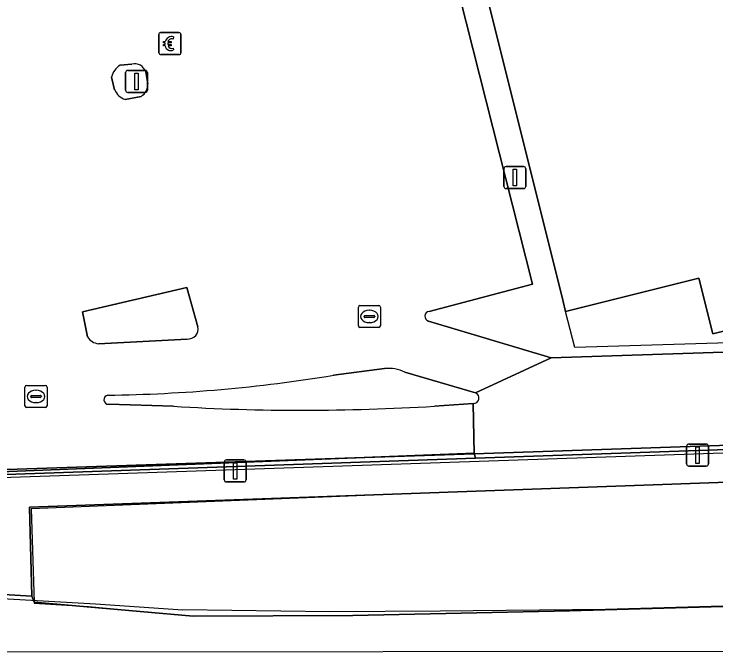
# Model space of a CAD drawing. Extents: x 160806 to 161707, y 383696 to 384148.
# Drawn here: x 160924.43 to 160956.33, y 383695.85 to 383724.83 of the extents above; entities that cross this region are included whole.
import ezdxf

# ---------------------------------------------------------------- set-up
doc = ezdxf.new("R2010")
doc.units = 0
for name, color, linetype in [('IMGEO_Betaalautomaat', 7, 'Continuous'), ('IMGEO_Dek', 7, 'Continuous'), ('IMGEO_Geluidsscherm', 7, 'Continuous'), ('IMGEO_Groenvoorziening', 7, 'Continuous'), ('IMGEO_Hek', 7, 'Continuous'), ('IMGEO_Lichtmast', 7, 'Continuous'), ('IMGEO_Muur', 7, 'Continuous'), ('IMGEO_Pand', 7, 'Continuous'), ('IMGEO_Parkeervlak_gesloten', 7, 'Continuous'), ('IMGEO_Parkeervlak_open', 7, 'Continuous'), ('IMGEO_Rijbaan_lokaal_gesloten', 7, 'Continuous'), ('IMGEO_Rioolput', 7, 'Continuous'), ('IMGEO_Spoorbaan_halfverhard', 7, 'Continuous'), ('IMGEO_Struiken', 7, 'Continuous'), ('IMGEO_Verkeerseiland_gesloten', 7, 'Continuous'), ('IMGEO_Voetpad_gesloten', 7, 'Continuous')]:
    doc.layers.add(name, color=color, linetype=linetype)

msp = doc.modelspace()

# ---------------------------------------------------------------- linework, layer by layer
at = {"layer": 'IMGEO_Betaalautomaat'}
for p, q in [((160931.009, 383723.06), (160931.009, 383723.901)), ((160931.009, 383723.901), (160931.009, 383723.06)), ((160931.084, 383723.984), (160931.925, 383723.984)), ((160931.925, 383723.984), (160931.084, 383723.984)), ((160931.671, 383723.789), (160931.654, 383723.689)), ((160932.008, 383723.91), (160932.008, 383723.069)), ((160932.008, 383723.069), (160932.008, 383723.91)), ((160931.292, 383723.448), (160931.292, 383723.516)), ((160931.413, 383723.516), (160931.413, 383723.448)), ((160931.658, 383723.283), (160931.68, 383723.196)), ((160931.934, 383722.985), (160931.093, 383722.985)), ((160931.093, 383722.985), (160931.934, 383722.985))]:
    msp.add_line(p, q, dxfattribs=at)
for points in [[(160931.292, 383723.516), (160931.223, 383723.516), (160931.223, 383723.585), (160931.302, 383723.585)], [(160931.297, 383723.379), (160931.223, 383723.379), (160931.223, 383723.448), (160931.292, 383723.448)], [(160931.424, 383723.585), (160931.571, 383723.585), (160931.571, 383723.516), (160931.413, 383723.516)], [(160931.413, 383723.448), (160931.571, 383723.448), (160931.571, 383723.379), (160931.427, 383723.379)]]:
    msp.add_lwpolyline(points, dxfattribs=at)
for centre, radius, start, end in [((160931.087, 383723.907), 0.0779, 92.4484, 184.2845), ((160931.087, 383723.907), 0.0779, 92.4484, 184.2845), ((160931.585, 383723.509), 0.293, 73.014, 165.0139), ((160931.931, 383723.907), 0.0779, 2.4484, 94.2845), ((160931.931, 383723.907), 0.0779, 2.4484, 94.2845), ((160931.591, 383723.522), 0.179, 69.3236, 159.5683), ((160931.558, 383723.434), 0.267, 191.8096, 297.0389), ((160931.591, 383723.449), 0.179, 202.7625, 291.8693), ((160931.087, 383723.063), 0.0779, 182.4484, 274.2845), ((160931.087, 383723.063), 0.0779, 182.4484, 274.2845), ((160931.931, 383723.063), 0.0779, 272.4484, 4.2845), ((160931.931, 383723.063), 0.0779, 272.4484, 4.2845)]:
    msp.add_arc(centre, radius, start, end, dxfattribs=at)
at = {"layer": 'IMGEO_Dek'}
msp.add_lwpolyline([(160965.894, 383710.159), (160949.913, 383709.678), (160949.497, 383711.315), (160949.382, 383711.774), (160941.019, 383745.231), (160939.898, 383750), (160939.772, 383750.534), (160939.177, 383753.065), (160907.479, 383745.104), (160918.048, 383703.574), (160983.268, 383705.804)], dxfattribs=at)
at = {"layer": 'IMGEO_Geluidsscherm'}
msp.add_lwpolyline([(160834.211, 383710.362), (160836.985, 383709.874), (160848.234, 383707.834), (160860.524, 383705.775), (160868.443, 383704.346), (160884.251, 383701.671), (160891.851, 383700.591), (160896.138, 383700.092), (160900.372, 383699.702), (160916.184, 383698.714), (160928.13, 383698.037), (160932.094, 383697.764)], dxfattribs=at)
at = {"layer": 'IMGEO_Groenvoorziening'}
for points in [[(161000, 383705.11), (161017.812, 383705.748), (161017.796, 383706.954), (160983.268, 383705.804), (160983.265, 383705.961), (160945.396, 383704.652), (160918.821, 383703.733), (160918.795, 383703.836), (160917.974, 383703.804), (160915.971, 383703.725), (160911.759, 383711.533), (160905.971, 383708.653), (160907.351, 383701.52), (160917.77, 383699.445), (160907.216, 383700.026), (160878.632, 383703.515), (160849.795, 383708.541), (160826.302, 383712.908), (160825.547, 383712.184)], [(160906.104, 383699.5), (160918.04, 383698.804), (160925.233, 383698.384), (160925.136, 383702.425), (161000, 383705.11)]]:
    msp.add_lwpolyline(points, dxfattribs=at)
at = {"layer": 'IMGEO_Hek'}
msp.add_lwpolyline([(161084.555, 383704.866), (161082.059, 383704.545), (161077.717, 383703.87), (161074.945, 383703.576), (161073.852, 383703.453), (161066.359, 383702.75), (161053.876, 383701.607), (161046.412, 383701.035), (161041.411, 383700.754), (161031.392, 383700.349), (161013.875, 383699.768), (161008.19, 383699.597), (160996.33, 383699.168), (160983.78, 383698.726), (160976.256, 383698.527), (160958.785, 383697.993), (160951.307, 383697.771), (160943.792, 383697.709), (160938.784, 383697.68), (160932.094, 383697.764)], dxfattribs=at)
at = {"layer": 'IMGEO_Lichtmast'}
for p, q in [((160929.499, 383721.365), (160929.499, 383722.165)), ((160929.499, 383722.165), (160929.499, 383721.365)), ((160929.599, 383722.265), (160930.389, 383722.265)), ((160930.389, 383722.265), (160929.599, 383722.265)), ((160930.489, 383722.165), (160930.489, 383721.365)), ((160930.489, 383721.365), (160930.489, 383722.165)), ((160930.389, 383721.265), (160929.599, 383721.265)), ((160929.599, 383721.265), (160930.389, 383721.265)), ((160946.697, 383717), (160946.697, 383717.8)), ((160946.697, 383717.8), (160946.697, 383717)), ((160946.797, 383717.9), (160947.587, 383717.9)), ((160947.587, 383717.9), (160946.797, 383717.9)), ((160947.687, 383717.8), (160947.687, 383717)), ((160947.687, 383717), (160947.687, 383717.8)), ((160947.587, 383716.9), (160946.797, 383716.9)), ((160946.797, 383716.9), (160947.587, 383716.9)), ((160955.1, 383705.29), (160955.89, 383705.29)), ((160955.89, 383705.29), (160955.1, 383705.29)), ((160955, 383704.39), (160955, 383705.19)), ((160955, 383705.19), (160955, 383704.39)), ((160955.99, 383705.19), (160955.99, 383704.39)), ((160955.99, 383704.39), (160955.99, 383705.19)), ((160933.981, 383703.671), (160933.981, 383704.471)), ((160933.981, 383704.471), (160933.981, 383703.671)), ((160934.081, 383704.571), (160934.871, 383704.571)), ((160934.871, 383704.571), (160934.081, 383704.571)), ((160934.971, 383704.471), (160934.971, 383703.671)), ((160934.971, 383703.671), (160934.971, 383704.471)), ((160955.89, 383704.29), (160955.1, 383704.29)), ((160955.1, 383704.29), (160955.89, 383704.29)), ((160934.871, 383703.571), (160934.081, 383703.571)), ((160934.081, 383703.571), (160934.871, 383703.571))]:
    msp.add_line(p, q, dxfattribs=at)
for points in [[(160929.919, 383722.14), (160930.069, 383722.14), (160930.069, 383721.39), (160929.919, 383721.39), (160929.919, 383722.14)], [(160947.117, 383717.775), (160947.267, 383717.775), (160947.267, 383717.025), (160947.117, 383717.025), (160947.117, 383717.775)], [(160955.42, 383705.165), (160955.57, 383705.165), (160955.57, 383704.415), (160955.42, 383704.415), (160955.42, 383705.165)], [(160934.401, 383704.446), (160934.551, 383704.446), (160934.551, 383703.696), (160934.401, 383703.696), (160934.401, 383704.446)]]:
    msp.add_lwpolyline(points, dxfattribs=at)
for centre, start, end in [((160929.599, 383722.165), 90, 180), ((160929.599, 383722.165), 90, 180), ((160930.389, 383722.165), 0, 90), ((160930.389, 383722.165), 360, 90), ((160929.599, 383721.365), 180, 270), ((160929.599, 383721.365), 180, 270), ((160930.389, 383721.365), 270, 0), ((160930.389, 383721.365), 270, 0), ((160946.797, 383717.8), 90, 180), ((160946.797, 383717.8), 90, 180), ((160947.587, 383717.8), 0, 90), ((160947.587, 383717.8), 360, 90), ((160946.797, 383717), 180, 270), ((160946.797, 383717), 180, 270), ((160947.587, 383717), 270, 0), ((160947.587, 383717), 270, 0), ((160955.1, 383705.19), 90, 180), ((160955.1, 383705.19), 90, 180), ((160955.89, 383705.19), 0, 90), ((160955.89, 383705.19), 360, 90), ((160934.081, 383704.471), 90, 180), ((160934.081, 383704.471), 90, 180), ((160934.871, 383704.471), 0, 90), ((160934.871, 383704.471), 360, 90), ((160955.1, 383704.39), 180, 270), ((160955.1, 383704.39), 180, 270), ((160955.89, 383704.39), 270, 0), ((160955.89, 383704.39), 270, 0), ((160934.081, 383703.671), 180, 270), ((160934.081, 383703.671), 180, 270), ((160934.871, 383703.671), 270, 0), ((160934.871, 383703.671), 270, 0)]:
    msp.add_arc(centre, 0.1, start, end, dxfattribs=at)
at = {"layer": 'IMGEO_Muur'}
for points in [[(161017.812, 383705.748), (161000, 383705.11), (160925.136, 383702.425), (160925.233, 383698.384), (160918.04, 383698.804)], [(160944.154, 383703.107), (160925.209, 383702.348), (160925.335, 383698.113), (160925.336, 383698.064), (160927.818, 383697.919), (160932.571, 383697.47)]]:
    msp.add_lwpolyline(points, dxfattribs=at)
msp.add_lwpolyline([(160918.795, 383703.836), (160918.821, 383703.733), (160945.396, 383704.652), (160945.341, 383704.883)], close=True, dxfattribs=at)
at = {"layer": 'IMGEO_Pand'}
msp.add_lwpolyline([(160958.607, 383730.26), (160963.657, 383731.523), (160962.631, 383735.625), (160961.795, 383738.969), (160961.709, 383739.314), (160956.607, 383738.039), (160955.357, 383743.043), (160955.308, 383743.237), (160953.999, 383748.475), (160948.634, 383747.134), (160944.207, 383746.028), (160941.019, 383745.231), (160949.382, 383711.774), (160949.497, 383711.315), (160955.552, 383712.828), (160956.184, 383710.298), (160960.518, 383711.382), (160959.898, 383713.862), (160962.541, 383714.522)], close=True, dxfattribs=at)
at = {"layer": 'IMGEO_Parkeervlak_gesloten'}
for points in [[(160943.296, 383711.315), (160947.996, 383712.552), (160938.057, 383751.803), (160908.505, 383744.478), (160918.679, 383703.958), (160945.346, 383704.857)], [(160929.254, 383722.504), (160929.784, 383722.555)], [(160930.416, 383722.201), (160930.504, 383721.658)], [(160929.001, 383721.392), (160928.862, 383721.961)], [(160930.201, 383721.089), (160929.481, 383720.95)], [(160927.538, 383711.305), (160932.277, 383712.401), (160932.784, 383710.624)], [(160927.769, 383710.162), (160927.538, 383711.305)], [(160942.196, 383708.563), (160945.409, 383707.626), (160948.844, 383709.215), (160943.261, 383710.883)], [(160932.3, 383710.065), (160928.259, 383709.854)], [(160938.955, 383708.422), (160941.265, 383708.723)], [(160931.669, 383707.009), (160928.727, 383707.101)], [(160945.346, 383704.857), (160945.3, 383707.13), (160943.536, 383707.013)]]:
    msp.add_lwpolyline(points, dxfattribs=at)
for centre, radius, start, end in [((160929.687, 383721.778), 0.845, 120.8376, 167.5102), ((160929.907, 383722.033), 0.536, 18.2379, 103.2534), ((160929.903, 383721.613), 0.603, 299.6544, 4.2738), ((160929.696, 383721.665), 0.746, 201.433, 253.2872), ((160943.321, 383711.096), 0.221, 96.4348, 254.3013), ((160932.336, 383710.523), 0.459, 265.4543, 12.7716), ((160928.321, 383710.496), 0.645, 211.2119, 264.4835), ((160927.852, 383775.697), 68.186, 270.70109, 279.37177), ((160941.453, 383707.028), 1.705, 64.17, 96.327), ((160928.717, 383707.31), 0.209, 98.5872, 272.6703), ((160937.57, 383803.803), 96.973, 266.51137, 273.52725)]:
    msp.add_arc(centre, radius, start, end, dxfattribs=at)
at = {"layer": 'IMGEO_Parkeervlak_open'}
msp.add_lwpolyline([(160959.395, 383758.125), (160946.757, 383754.904), (160947.4, 383752.385), (160942.978, 383751.256), (160942.334, 383753.775), (160938.74, 383752.883), (160927.222, 383750), (160907.502, 383745.064), (160917.974, 383703.804), (160918.795, 383703.836), (160945.341, 383704.883), (160945.396, 383704.652), (160983.265, 383705.961)], dxfattribs=at)
msp.add_lwpolyline([(160955.357, 383743.043), (160956.607, 383738.039), (160961.709, 383739.314), (160961.795, 383738.969), (160962.631, 383735.625), (160963.657, 383731.523), (160958.607, 383730.26), (160962.541, 383714.522), (160959.898, 383713.862), (160960.518, 383711.382), (160956.184, 383710.298), (160955.552, 383712.828), (160949.497, 383711.315), (160949.382, 383711.774), (160941.019, 383745.231), (160944.207, 383746.028), (160948.634, 383747.134), (160953.999, 383748.475), (160955.308, 383743.237)], close=True, dxfattribs=at)
at = {"layer": 'IMGEO_Rijbaan_lokaal_gesloten'}
for points in [[(160945.3, 383707.13), (160945.346, 383704.857), (160983.262, 383706.136), (160983.144, 383712.87), (160979.43, 383712.971)], [(160970.734, 383711.048), (160966.347, 383709.785), (160948.844, 383709.215), (160945.409, 383707.626)]]:
    msp.add_lwpolyline(points, dxfattribs=at)
msp.add_arc((160945.303, 383707.389), 0.259, 269.2606, 65.951, dxfattribs=at)
at = {"layer": 'IMGEO_Rioolput'}
for p, q in [((160940.077, 383710.664), (160940.077, 383711.516)), ((160940.152, 383711.59), (160941.004, 383711.59)), ((160940.565, 383711.37), (160940.59, 383711.37)), ((160941.078, 383711.516), (160941.078, 383710.664)), ((160940.336, 383711.084), (160940.336, 383711.096)), ((160940.774, 383711.047), (160940.376, 383711.047)), ((160940.379, 383711.133), (160940.777, 383711.133)), ((160940.82, 383711.096), (160940.82, 383711.084)), ((160940.588, 383710.81), (160940.563, 383710.81)), ((160941.004, 383710.59), (160940.152, 383710.59)), ((160924.925, 383707.031), (160924.925, 383707.883)), ((160925, 383707.957), (160925.852, 383707.957)), ((160925.926, 383707.883), (160925.926, 383707.031)), ((160925.227, 383707.5), (160925.625, 383707.5)), ((160925.413, 383707.737), (160925.438, 383707.737)), ((160925.184, 383707.451), (160925.184, 383707.463)), ((160925.622, 383707.414), (160925.224, 383707.414)), ((160925.436, 383707.177), (160925.411, 383707.177)), ((160925.668, 383707.463), (160925.668, 383707.451)), ((160925.852, 383706.957), (160925, 383706.957))]:
    msp.add_line(p, q, dxfattribs=at)
for points in [[(160940.077, 383710.664), (160940.077, 383711.516)], [(160940.152, 383711.59), (160941.004, 383711.59)], [(160941.078, 383711.516), (160941.078, 383710.664)], [(160941.004, 383710.59), (160940.152, 383710.59)], [(160924.925, 383707.031), (160924.925, 383707.883)], [(160925, 383707.957), (160925.852, 383707.957)], [(160925.926, 383707.883), (160925.926, 383707.031)], [(160925.852, 383706.957), (160925, 383706.957)]]:
    msp.add_lwpolyline(points, dxfattribs=at)
for centre, radius, start, end in [((160940.154, 383711.514), 0.0765, 91.552, 178.448), ((160940.154, 383711.514), 0.0765, 91.552, 178.448), ((160941.002, 383711.514), 0.0765, 1.552, 88.448), ((160941.002, 383711.514), 0.0765, 1.552, 88.448), ((160940.376, 383711.093), 0.0403, 85.8775, 175.7526), ((160940.373, 383711.083), 0.0366, 178.938, 274.7102), ((160940.777, 383711.09), 0.043, 264.8664, 352.4533), ((160940.781, 383711.095), 0.0386, 1.7309, 96.639), ((160940.154, 383710.666), 0.0765, 181.552, 268.448), ((160940.154, 383710.666), 0.0765, 181.552, 268.448), ((160941.002, 383710.666), 0.0765, 271.552, 358.448), ((160941.002, 383710.666), 0.0765, 271.552, 358.448), ((160925.002, 383707.881), 0.0765, 91.552, 178.448), ((160925.002, 383707.881), 0.0765, 91.552, 178.448), ((160925.85, 383707.881), 0.0765, 1.552, 88.448), ((160925.85, 383707.881), 0.0765, 1.552, 88.448), ((160925.224, 383707.46), 0.0403, 85.8775, 175.7526), ((160925.629, 383707.462), 0.0386, 1.7309, 96.639), ((160925.221, 383707.45), 0.0366, 178.938, 274.7102), ((160925.625, 383707.457), 0.043, 264.8664, 352.4533), ((160925.002, 383707.033), 0.0765, 181.552, 268.448), ((160925.002, 383707.033), 0.0765, 181.552, 268.448), ((160925.85, 383707.033), 0.0765, 271.552, 358.448), ((160925.85, 383707.033), 0.0765, 271.552, 358.448)]:
    msp.add_arc(centre, radius, start, end, dxfattribs=at)
for centre, major_axis, ratio, start_param, end_param in [((160940.564, 383711.09), (-0.387, 0.002), 0.722429, 4.712389, 7.853982), ((160940.589, 383711.09), (-0.39, 0.002), 0.717154, 1.570796, 4.712389), ((160925.412, 383707.457), (-0.387, 0.002), 0.722429, 4.712389, 7.853982), ((160925.437, 383707.457), (-0.39, 0.002), 0.717154, 1.570796, 4.712389)]:
    msp.add_ellipse(centre, major_axis=major_axis, ratio=ratio, start_param=start_param, end_param=end_param, dxfattribs=at)
at = {"layer": 'IMGEO_Spoorbaan_halfverhard'}
msp.add_lwpolyline([(160821.504, 383711.182), (160875.894, 383702.41), (160922.821, 383695.85), (160996.257, 383695.919), (161042.213, 383698.051), (161092.512, 383703.206), (161091.717, 383705.343), (161091.615, 383705.332), (161082.438, 383704.359), (161077.717, 383703.87), (161074.945, 383703.576), (161073.852, 383703.453), (161066.359, 383702.75), (161050.171, 383701.028), (161040.034, 383700.432), (161009.181, 383699.4), (160949.68, 383697.713), (160939.829, 383697.51), (160932.571, 383697.47), (160925.335, 383698.113), (160925.233, 383698.384), (160918.04, 383698.804), (160906.104, 383699.5)], dxfattribs=at)
at = {"layer": 'IMGEO_Struiken'}
msp.add_lwpolyline([(161073.019, 383710.895), (161072.742, 383713.37), (161046.242, 383708.336), (161045.034, 383708.106), (161044.427, 383708.097), (161044.433, 383707.93), (161017.796, 383706.954), (161017.812, 383705.748), (161000, 383705.11), (160925.136, 383702.425), (160925.233, 383698.384), (160925.335, 383698.113), (160932.571, 383697.47), (160939.829, 383697.51), (160949.68, 383697.713), (161009.181, 383699.4), (161040.034, 383700.432), (161050.171, 383701.028), (161066.359, 383702.75), (161073.852, 383703.453), (161073.702, 383704.795), (161073.241, 383708.907), (161057.615, 383707.411), (161067.155, 383709.715)], close=True, dxfattribs=at)
at = {"layer": 'IMGEO_Verkeerseiland_gesloten'}
for points in [[(160929.784, 383722.555), (160929.254, 383722.504)], [(160930.504, 383721.658), (160930.416, 383722.201)], [(160928.862, 383721.961), (160929.001, 383721.392)], [(160929.481, 383720.95), (160930.201, 383721.089)], [(160932.784, 383710.624), (160932.277, 383712.401), (160927.538, 383711.305)], [(160927.538, 383711.305), (160927.769, 383710.162)], [(160928.259, 383709.854), (160932.3, 383710.065)], [(160941.265, 383708.723), (160938.955, 383708.422)], [(160945.409, 383707.626), (160942.196, 383708.563)], [(160928.727, 383707.101), (160931.669, 383707.009)], [(160943.536, 383707.013), (160945.3, 383707.13)]]:
    msp.add_lwpolyline(points, dxfattribs=at)
for centre, radius, start, end in [((160929.687, 383721.778), 0.845, 120.8376, 167.5102), ((160929.907, 383722.033), 0.536, 18.2379, 103.2534), ((160929.903, 383721.613), 0.603, 299.6544, 4.2738), ((160929.696, 383721.665), 0.746, 201.433, 253.2872), ((160932.336, 383710.523), 0.459, 265.4543, 12.7716), ((160928.321, 383710.496), 0.645, 211.2119, 264.4835), ((160927.852, 383775.697), 68.186, 270.70109, 279.37177), ((160941.453, 383707.028), 1.705, 64.17, 96.327), ((160928.717, 383707.31), 0.209, 98.5872, 272.6703), ((160945.303, 383707.389), 0.259, 269.2606, 65.951), ((160937.57, 383803.803), 96.973, 266.51137, 273.52725)]:
    msp.add_arc(centre, radius, start, end, dxfattribs=at)
at = {"layer": 'IMGEO_Voetpad_gesloten'}
for points in [[(160965.894, 383710.159), (160949.913, 383709.678), (160949.497, 383711.315), (160949.382, 383711.774), (160941.019, 383745.231), (160939.898, 383750), (160939.772, 383750.534), (160939.177, 383753.065), (160907.479, 383745.104), (160918.048, 383703.574), (160983.268, 383705.804)], [(160983.262, 383706.136), (160945.346, 383704.857), (160918.679, 383703.958), (160908.505, 383744.478), (160938.057, 383751.803), (160947.996, 383712.552), (160943.296, 383711.315)], [(160943.261, 383710.883), (160948.844, 383709.215), (160966.347, 383709.785), (160970.734, 383711.048)]]:
    msp.add_lwpolyline(points, dxfattribs=at)
msp.add_arc((160943.321, 383711.096), 0.221, 96.4348, 254.3013, dxfattribs=at)

doc.saveas('drawing.dxf')
